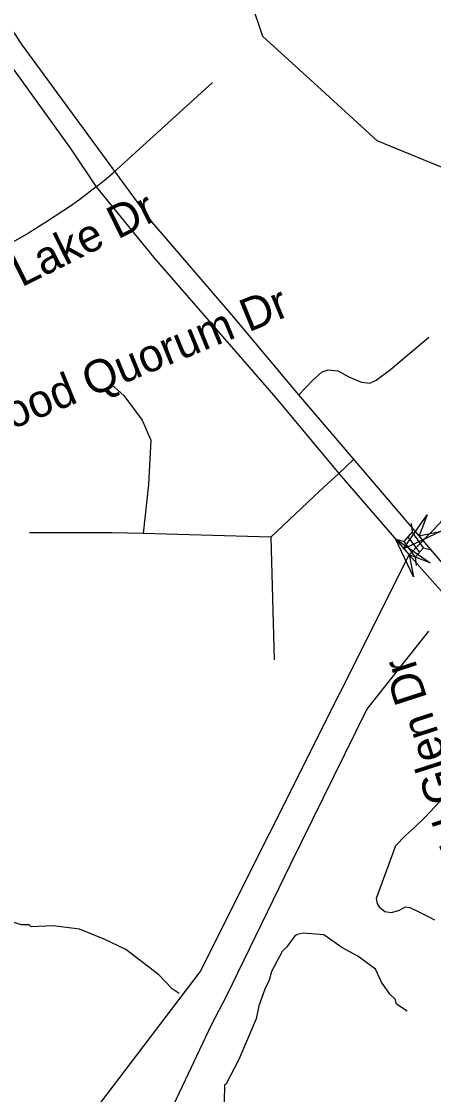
# Model space of a CAD drawing. Extents: x 1383679 to 1536984, y 460658 to 651027.
# Drawn here: x 1479909 to 1481102, y 516021 to 519125 of the extents above; entities that cross this region are included whole.
import ezdxf

# ---------------------------------------------------------------- set-up
doc = ezdxf.new("R2010")
doc.units = 0
for name, color, linetype in [('Exist Hydrographic Creek Single Shore', 7, 'Continuous'), ('Exist Hydrographic Misc Water Feature', 7, 'Continuous'), ('Exist Road Non-System Type 51', 7, 'Continuous'), ('Exist Road Non-System Type 51 Label', 7, 'Continuous'), ('Exist Road Primary Interstate Structure Standard Bridge CELL', 7, 'Continuous'), ('Exist Road Primary US Divided Attributed', 7, 'Continuous'), ('Exist Road Secondary Structure Standard Bridge Attributed CELL', 7, 'Continuous'), ('Exist Utilities Electrical Transmission Line', 7, 'Continuous')]:
    doc.layers.add(name, color=color, linetype=linetype)

msp = doc.modelspace()

# ---------------------------------------------------------------- linework, layer by layer
at = {"layer": 'Exist Hydrographic Creek Single Shore'}
for points in [[(1481337.2, 517985.5), (1481347.2, 518070.7), (1481459.2, 518268.6), (1481395.2, 518460.3), (1481277.4, 518606.6), (1481169.4, 518685.9), (1480938.9, 518779.7), (1480766, 518938.3), (1480607.6, 519082.4), (1480574.2, 519182.6), (1480708.4, 519313.1), (1480746.2, 519497.5), (1480767.2, 519730.1), (1480903.2, 520387.1), (1481034.2, 520768.5), (1481369.2, 520811), (1481436.2, 520852.3), (1481514.2, 521041.1), (1481517.2, 521201.9), (1481315.2, 521570.3), (1481260.2, 521781.5), (1481187.2, 521907.7), (1481132.2, 522109.1), (1481213.2, 522416)], [(1479067.3, 513931.5), (1479120.3, 514097.9), (1479346.2, 514602.1), (1480102.3, 515949.1), (1480426.2, 516375.8), (1481031.4, 517582.4), (1481122.7, 517676.9), (1481268, 517887.5), (1481337.2, 517985.5)]]:
    msp.add_lwpolyline(points, dxfattribs=at)
at = {"layer": 'Exist Hydrographic Misc Water Feature'}
for points in [[(1480365.3, 516313.4), (1480345.5, 516326.4), (1480306.3, 516367.1), (1480211.5, 516440.7), (1480148.1, 516469.9), (1480076.6, 516499.2), (1480000.8, 516508.5), (1479936.8, 516505.7), (1479930.9, 516511.8), (1479908.9, 516512.2), (1479865.1, 516525), (1479845.3, 516537.3), (1479837.3, 516537.5), (1479809.6, 516552), (1479746.3, 516591.1), (1479681.3, 516644.3), (1479673.4, 516652.4), (1479644.6, 516722.9), (1479596.2, 516789), (1479576.8, 516831), (1479557.1, 516854.3), (1479537.2, 516863.3), (1479501.4, 516869.7), (1479426.1, 516905.8)], [(1481025.1, 516262.4), (1480994.6, 516282.7), (1480990.8, 516296.8), (1480975.1, 516311), (1480951.7, 516345.5), (1480934.3, 516383.8), (1480883, 516420.7), (1480836.8, 516445.9), (1480784.1, 516482.5), (1480724.3, 516487.5), (1480708.2, 516483.9), (1480700.1, 516480), (1480677.6, 516448.4), (1480663.4, 516434.6), (1480632.4, 516377.2), (1480625.9, 516351.3), (1480613.4, 516325.6), (1480596.6, 516277.9), (1480588, 516240), (1480538, 516122.6), (1480501.2, 516051.6), (1480496.8, 516047.7), (1480495.9, 515999.7)]]:
    msp.add_lwpolyline(points, dxfattribs=at)
at = {"layer": 'Exist Road Non-System Type 51'}
for p, q in [((1480217, 518726.2), (1480461.6, 518949.1)), ((1480174.6, 518687.6), (1480217, 518726.2)), ((1480125.2, 518646.7), (1480149, 518666.4)), ((1480149, 518666.4), (1480174.6, 518687.6)), ((1480125.2, 518646.7), (1480078.1, 518610.4)), ((1480711.6, 518045.3), (1480752.4, 518087.4)), ((1480828, 517817.8), (1480869.8, 517858.3)), ((1480828, 517817.8), (1480784.8, 517778.3)), ((1480260.9, 517643.9), (1480170.4, 517646.2))]:
    msp.add_line(p, q, dxfattribs=at)
for points in [[(1480078.1, 518610.4), (1480053.6, 518592.8), (1479984.3, 518548), (1479929.3, 518512.7), (1479883.8, 518486.6), (1479806.3, 518448.1), (1479732.8, 518417.2), (1479678.2, 518397), (1479623.5, 518381), (1479555.8, 518362.8), (1479466.6, 518341.5)], [(1480752.4, 518087.4), (1480779.9, 518111.6), (1480797.3, 518117.2), (1480824.9, 518114.4), (1480858.3, 518096.1), (1480893.2, 518082), (1480917.9, 518079.1), (1480935.4, 518087.6), (1480977.5, 518118.6), (1481087.9, 518211.7)], [(1480170.3, 518074.6), (1480205.5, 518043), (1480258.5, 517972.1), (1480283.5, 517913.6), (1480277.2, 517785.7), (1480260.9, 517643.9)], [(1480784.8, 517778.3), (1480754.3, 517750.5), (1480630.9, 517633.7), (1480260.9, 517643.9)], [(1480170.4, 517646.2), (1479932.1, 517645.9)], [(1480630.9, 517633.7), (1480640.1, 517278.3)], [(1481149, 516899.5), (1481077.6, 516823), (1481046.4, 516793.8), (1481020.6, 516770.2), (1480991.9, 516740.4), (1480936, 516587.7), (1480939, 516573.6), (1480944.9, 516563.5), (1480961, 516550.4), (1480979.6, 516547.3), (1481001.9, 516553.6), (1481020.6, 516564.2), (1481032.9, 516561.8), (1481059.8, 516549.6), (1481088.5, 516535), (1481104.6, 516526.5)]]:
    msp.add_lwpolyline(points, dxfattribs=at)
at = {"layer": 'Exist Road Primary Interstate Structure Standard Bridge CELL'}
for p, q in [((1481037.6, 517673), (1481039.9, 517648.7)), ((1480996.4, 517626.2), (1481015.5, 517621)), ((1481027.7, 517634.8), (1481060.9, 517589.1)), ((1481073, 517602.9), (1481092.2, 517597.7)), ((1481048.9, 517575.6), (1481051.2, 517551.2))]:
    msp.add_line(p, q, dxfattribs=at)
msp.add_lwpolyline([(1481015.5, 517621), (1481048.7, 517575.3), (1481073.1, 517603), (1481039.9, 517648.7)], close=True, dxfattribs=at)
at = {"layer": 'Exist Road Primary US Divided Attributed'}
for points in [[(1481060.3, 517637.7), (1480711.6, 518045.3), (1480518.3, 518276.5), (1480287.3, 518544.4), (1479910.7, 519057.4), (1479834.4, 519172.8), (1479730.9, 519361.4), (1479577.5, 519654.6), (1479398.6, 520023.4), (1479168.4, 520529.5), (1479057.7, 520761.9), (1478954.5, 520988.8), (1478738.2, 521420.9), (1478633.6, 521604.2), (1478587.6, 521694.3), (1478477.9, 521876.7), (1477918.7, 522667.4)], [(1478050.6, 522379.2), (1478207.3, 522152.8), (1478415.6, 521839.3), (1478674.3, 521401.1), (1478884.4, 520988.8), (1478946.1, 520847.5), (1479212.3, 520290), (1479267.5, 520157.9), (1479444.2, 519780), (1479537.7, 519595.2), (1479724.4, 519238), (1479830.7, 519061.9), (1480051.1, 518757.6), (1480125.2, 518646.7), (1480290.9, 518443.6), (1480645.5, 518036.1), (1480828, 517817.8), (1481031.4, 517582.4)], [(1487373.2, 508995.8), (1486235.5, 510636.4), (1486070.2, 510864.1), (1484796.9, 512689.3), (1484610.1, 512963.6), (1484237, 513494.4), (1483907.6, 513937.7), (1483544.6, 514481.5), (1483379.3, 514716.2), (1483191.9, 514992.6), (1482874.4, 515445.2), (1482748.8, 515642.6), (1482517.1, 515940.2), (1481781, 516804.7), (1481564.6, 517048.4), (1481412.7, 517226.1), (1481311, 517339.6), (1481189.7, 517486.2), (1481060.3, 517637.7)], [(1481031.4, 517582.4), (1481180.2, 517414.3), (1481280.5, 517295.2), (1481423.6, 517132.3), (1481558.8, 516973), (1481738.4, 516768.7), (1481866.8, 516619.8), (1481972.2, 516495.7), (1482098.6, 516344.8), (1482217, 516202.4), (1482328.9, 516078.3), (1482413.2, 515981), (1482508.4, 515857), (1482592.6, 515748.4), (1482692.4, 515611.6), (1482828.2, 515412.8), (1482981.9, 515208.3), (1483343.7, 514678.8), (1483500.3, 514452.5), (1483870.6, 513911.9), (1484169.3, 513480.9), (1484181.2, 513464.2), (1484440.1, 513101.8), (1484533.1, 512968.5)]]:
    msp.add_lwpolyline(points, dxfattribs=at)
at = {"layer": 'Exist Road Secondary Structure Standard Bridge Attributed CELL'}
for points in [[(1481124.1, 517650.3), (1481013.8, 517598.4), (1481083.4, 517698.5), (1481060.3, 517637.7)], [(1481043.9, 517518.6), (1480992.1, 517629), (1481092.2, 517559.3), (1481031.4, 517582.4)]]:
    msp.add_lwpolyline(points, close=True, dxfattribs=at)
at = {"layer": 'Exist Utilities Electrical Transmission Line'}
msp.add_lwpolyline([(1479107.1, 513447.8), (1479179.8, 513608.6), (1479397.1, 514039.3), (1479619, 514491.6), (1479743.7, 514763.6), (1479855.7, 514989.9), (1479953.2, 515200.2), (1480104.2, 515495.7), (1480282.4, 515848.9), (1480458.8, 516222.1), (1480502.3, 516305.3), (1480688.9, 516688.3), (1480908.6, 517134.9), (1481088.4, 517361.7)], dxfattribs=at)

# ---------------------------------------------------------------- texts
at = {"layer": 'Exist Road Non-System Type 51 Label'}
for s, rotation, p in [('Village Lake Dr', 26.4711, (1479536.4, 518169.9)), ('Creekwood Quorum Dr', 22.3049, (1479481.9, 517780.7)), ('Krefeld Glen Dr', 107.9484, (1481313, 516462.1))]:
    msp.add_text(s, height=95, rotation=rotation, dxfattribs=at).set_placement(p)

doc.saveas('drawing.dxf')
